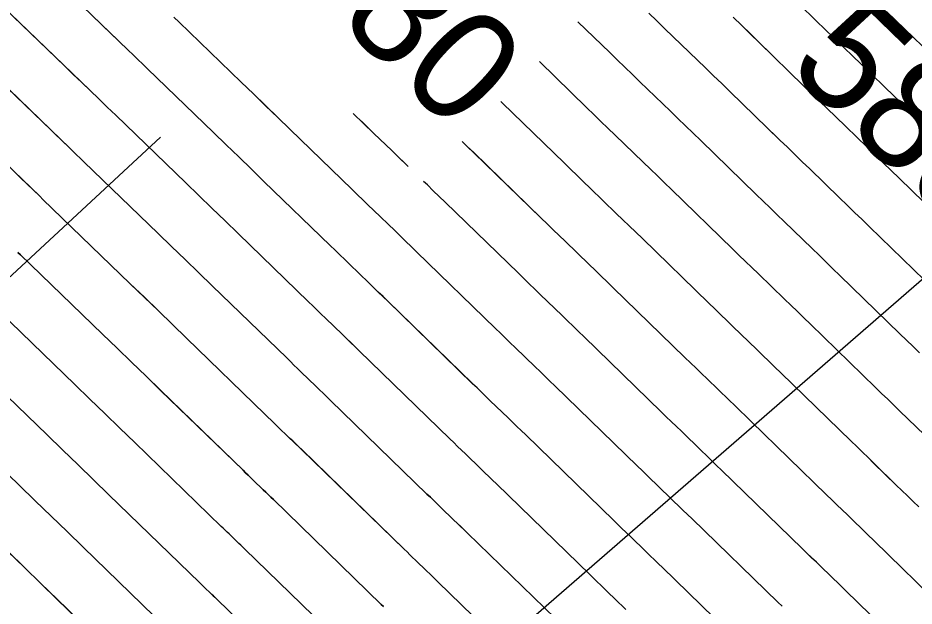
# Model space of a CAD drawing. Extents: x 954385 to 988206, y 1868364 to 1924553.
# Drawn here: x 955849.43 to 955897.84, y 1922993.59 to 1923025.36 of the extents above; entities that cross this region are included whole.
import ezdxf

# ---------------------------------------------------------------- set-up
doc = ezdxf.new("R2010")
doc.units = 0
for name, color, linetype in [('1', 7, 'Continuous'), ('Ex_Contour Labels', 7, 'Continuous'), ('Ex_Major Contours', 7, 'Continuous'), ('Ex_Minor Contours', 7, 'Continuous'), ('Slopes', 7, 'Continuous')]:
    doc.layers.add(name, color=color, linetype=linetype)

msp = doc.modelspace()

# ---------------------------------------------------------------- linework, layer by layer
at = {"layer": '1'}
for points in [[(955889.157, 1922990.901), (955884.252, 1922995.667), (955884.033, 1922995.879), (955883.814, 1922996.092), (955883.595, 1922996.304), (955883.375, 1922996.516), (955882.498, 1922997.364), (955882.278, 1922997.576), (955882.059, 1922997.788), (955881.84, 1922998), (955881.621, 1922998.213), (955876.863, 1923002.836), (955876.625, 1923003.067), (955876.386, 1923003.298), (955876.147, 1923003.529), (955875.909, 1923003.759), (955874.952, 1923004.681), (955874.714, 1923004.912), (955874.475, 1923005.143), (955874.236, 1923005.374), (955873.998, 1923005.605), (955869.419, 1923010.053), (955869.161, 1923010.304), (955868.902, 1923010.555), (955868.642, 1923010.805), (955868.383, 1923011.056), (955867.344, 1923012.057), (955867.085, 1923012.307), (955866.826, 1923012.558), (955866.566, 1923012.808), (955866.307, 1923013.059), (955862.725, 1923016.532), (955862.045, 1923017.191), (955861.364, 1923017.849), (955860.683, 1923018.508), (955860.002, 1923019.166), (955856.433, 1923022.612), (955856.174, 1923022.863), (955855.914, 1923023.114), (955855.654, 1923023.364), (955855.394, 1923023.615), (955841.61, 1923036.895)], [(955882.269, 1922993.411), (955882.076, 1922993.597), (955881.883, 1922993.784), (955881.111, 1922994.53), (955880.918, 1922994.717), (955880.725, 1922994.903), (955880.532, 1922995.09), (955880.34, 1922995.277), (955875.288, 1923000.185), (955875.078, 1923000.389), (955874.868, 1923000.592), (955874.658, 1923000.795), (955874.447, 1923000.998), (955873.605, 1923001.81), (955873.395, 1923002.013), (955873.185, 1923002.217), (955872.975, 1923002.42), (955872.765, 1923002.624), (955867.873, 1923007.376), (955867.645, 1923007.597), (955867.416, 1923007.819), (955867.188, 1923008.04), (955866.959, 1923008.26), (955866.044, 1923009.143), (955865.815, 1923009.363), (955865.586, 1923009.584), (955865.358, 1923009.805), (955865.129, 1923010.026), (955861.33, 1923013.709), (955860.623, 1923014.394), (955859.917, 1923015.077), (955859.21, 1923015.761), (955858.503, 1923016.444), (955854.718, 1923020.099), (955854.489, 1923020.321), (955854.259, 1923020.542), (955854.03, 1923020.763), (955853.8, 1923020.984), (955839.94, 1923034.339)], [(955879.058, 1922992.341), (955873.712, 1922997.534), (955873.531, 1922997.71), (955873.349, 1922997.886), (955873.168, 1922998.062), (955872.986, 1922998.238), (955872.258, 1922998.94), (955872.076, 1922999.115), (955871.894, 1922999.291), (955871.713, 1922999.467), (955871.531, 1922999.643), (955866.326, 1923004.699), (955866.129, 1923004.891), (955865.931, 1923005.082), (955865.733, 1923005.274), (955865.535, 1923005.465), (955864.743, 1923006.229), (955864.545, 1923006.42), (955864.347, 1923006.611), (955864.149, 1923006.802), (955863.951, 1923006.994), (955859.934, 1923010.887), (955859.202, 1923011.597), (955858.47, 1923012.305), (955857.737, 1923013.014), (955857.004, 1923013.722), (955853.002, 1923017.586), (955852.803, 1923017.778), (955852.604, 1923017.97), (955852.405, 1923018.162), (955852.206, 1923018.354), (955838.269, 1923031.782)], [(955877.776, 1922989.405), (955872.137, 1922994.884), (955871.984, 1922995.032), (955871.831, 1922995.181), (955871.678, 1922995.329), (955871.524, 1922995.477), (955870.911, 1922996.069), (955870.757, 1922996.217), (955870.604, 1922996.365), (955870.451, 1922996.513), (955870.298, 1922996.662), (955864.78, 1923002.023), (955864.613, 1923002.184), (955864.446, 1923002.346), (955864.279, 1923002.508), (955864.111, 1923002.669), (955863.442, 1923003.314), (955863.275, 1923003.476), (955863.107, 1923003.637), (955862.94, 1923003.799), (955862.773, 1923003.961), (955858.539, 1923008.065), (955857.781, 1923008.799), (955857.023, 1923009.533), (955856.264, 1923010.267), (955855.505, 1923011), (955851.287, 1923015.073), (955851.118, 1923015.236), (955850.95, 1923015.399), (955850.781, 1923015.561), (955850.612, 1923015.724), (955836.599, 1923029.226)], [(955888.022, 1923021.262), (955887.889, 1923021.39), (955887.452, 1923021.815), (955887.015, 1923022.238), (955886.577, 1923022.662), (955886.138, 1923023.085), (955884.384, 1923024.777), (955883.945, 1923025.2), (955883.507, 1923025.623)], [(955890.708, 1922993.577), (955890.477, 1922993.801), (955885.849, 1922998.297), (955885.604, 1922998.535), (955885.359, 1922998.773), (955885.113, 1922999.01), (955884.868, 1922999.248), (955883.885, 1923000.198), (955883.639, 1923000.435), (955883.393, 1923000.673), (955883.148, 1923000.911), (955882.903, 1923001.149), (955878.438, 1923005.486), (955878.171, 1923005.745), (955877.904, 1923006.004), (955877.637, 1923006.262), (955877.37, 1923006.52), (955876.3, 1923007.552), (955876.032, 1923007.81), (955875.765, 1923008.068), (955875.498, 1923008.327), (955875.232, 1923008.586), (955870.966, 1923012.73), (955870.677, 1923013.011), (955870.387, 1923013.291), (955870.097, 1923013.571), (955869.807, 1923013.851), (955868.645, 1923014.971), (955868.355, 1923015.251), (955868.065, 1923015.531), (955867.775, 1923015.812), (955867.485, 1923016.092), (955864.121, 1923019.354), (955863.466, 1923019.988), (955862.811, 1923020.621), (955862.156, 1923021.255), (955861.501, 1923021.888), (955858.149, 1923025.125), (955857.859, 1923025.405)], [(955879.687, 1923025.154), (955881.399, 1923023.491), (955881.808, 1923023.094), (955882.217, 1923022.698), (955882.627, 1923022.302), (955883.036, 1923021.906), (955884.677, 1923020.324), (955885.087, 1923019.929), (955885.496, 1923019.533), (955885.905, 1923019.136), (955886.314, 1923018.74), (955889.311, 1923015.828), (955889.688, 1923015.462), (955890.065, 1923015.097), (955890.442, 1923014.732), (955890.819, 1923014.367), (955892.329, 1923012.908), (955892.707, 1923012.543), (955893.084, 1923012.177), (955893.461, 1923011.812), (955893.838, 1923011.446), (955897.077, 1923008.299), (955897.432, 1923007.955), (955897.787, 1923007.61), (955898.142, 1923007.265)], [(955888.066, 1923025.395), (955888.533, 1923024.944), (955888.999, 1923024.493), (955889.465, 1923024.041), (955890.109, 1923023.415)], [(955877.603, 1923022.999), (955880.166, 1923020.51), (955880.546, 1923020.141), (955880.927, 1923019.772), (955881.308, 1923019.403), (955881.689, 1923019.035), (955883.215, 1923017.563), (955883.597, 1923017.195), (955883.978, 1923016.827), (955884.359, 1923016.458), (955884.739, 1923016.089), (955888.029, 1923012.892), (955888.38, 1923012.552), (955888.73, 1923012.212), (955889.081, 1923011.872), (955889.432, 1923011.533), (955890.837, 1923010.176), (955891.188, 1923009.836), (955891.539, 1923009.496), (955891.89, 1923009.157), (955892.24, 1923008.816), (955895.757, 1923005.4), (955896.087, 1923005.079), (955896.417, 1923004.758), (955896.748, 1923004.438), (955897.078, 1923004.118), (955898.4, 1923002.836)], [(955875.519, 1923020.844), (955875.606, 1923020.76), (955878.932, 1923017.529), (955879.284, 1923017.187), (955879.636, 1923016.846), (955879.989, 1923016.505), (955880.342, 1923016.164), (955881.754, 1923014.803), (955882.107, 1923014.462), (955882.459, 1923014.121), (955882.812, 1923013.78), (955883.164, 1923013.438), (955886.748, 1923009.956), (955887.072, 1923009.642), (955887.396, 1923009.327), (955887.721, 1923009.013), (955888.045, 1923008.699), (955889.345, 1923007.444), (955889.669, 1923007.13), (955889.994, 1923006.815), (955890.318, 1923006.501), (955890.642, 1923006.186), (955894.437, 1923002.5), (955894.742, 1923002.203), (955895.048, 1923001.907), (955895.353, 1923001.611), (955895.658, 1923001.315), (955896.88, 1923000.13), (955897.186, 1922999.834), (955897.491, 1922999.537), (955897.797, 1922999.241), (955898.102, 1922998.944)], [(955870.517, 1923017.335), (955869.946, 1923017.885), (955869.625, 1923018.195), (955869.304, 1923018.505), (955868.984, 1923018.815), (955868.663, 1923019.125), (955867.551, 1923020.203)], [(955892.411, 1923017.002), (955892.206, 1923017.201), (955891.802, 1923017.591), (955891.399, 1923017.982), (955890.996, 1923018.373), (955890.593, 1923018.764), (955889.709, 1923019.622)], [(955898.66, 1922994.219), (955896.483, 1922996.335), (955896.203, 1922996.607), (955895.922, 1922996.879), (955895.642, 1922997.151), (955895.361, 1922997.423), (955894.239, 1922998.511), (955893.958, 1922998.784), (955893.678, 1922999.056), (955893.398, 1922999.328), (955893.117, 1922999.6), (955889.045, 1923003.556), (955888.747, 1923003.846), (955888.449, 1923004.134), (955888.151, 1923004.423), (955887.852, 1923004.712), (955886.659, 1923005.865), (955886.36, 1923006.154), (955886.062, 1923006.443), (955885.764, 1923006.731), (955885.466, 1923007.021), (955881.588, 1923010.788), (955881.265, 1923011.102), (955880.941, 1923011.415), (955880.617, 1923011.729), (955880.293, 1923012.042), (955878.994, 1923013.294), (955878.67, 1923013.607), (955878.346, 1923013.92), (955878.022, 1923014.234), (955877.699, 1923014.548), (955874.059, 1923018.083), (955873.709, 1923018.424), (955873.435, 1923018.689)], [(955897.178, 1922991.477), (955894.864, 1922993.725), (955894.609, 1922993.973), (955894.353, 1922994.221), (955894.098, 1922994.469), (955893.842, 1922994.717), (955892.819, 1922995.708), (955892.564, 1922995.956), (955892.308, 1922996.204), (955892.053, 1922996.452), (955891.797, 1922996.7), (955887.447, 1923000.927), (955887.176, 1923001.19), (955886.904, 1923001.454), (955886.632, 1923001.717), (955886.36, 1923001.98), (955885.272, 1923003.032), (955885, 1923003.295), (955884.728, 1923003.558), (955884.456, 1923003.821), (955884.185, 1923004.085), (955880.013, 1923008.137), (955879.718, 1923008.423), (955879.423, 1923008.71), (955879.127, 1923008.995), (955878.831, 1923009.281), (955877.647, 1923010.423), (955877.351, 1923010.708), (955877.056, 1923010.994), (955876.76, 1923011.28), (955876.465, 1923011.567), (955872.513, 1923015.406), (955872.193, 1923015.717), (955871.872, 1923016.027), (955871.552, 1923016.337), (955871.349, 1923016.532)], [(955849.433, 1923012.694), (955849.571, 1923012.56), (955854.006, 1923008.278), (955854.791, 1923007.52), (955855.575, 1923006.761), (955856.36, 1923006.002), (955857.143, 1923005.243), (955861.595, 1923000.928), (955861.732, 1923000.796), (955861.868, 1923000.664), (955862.004, 1923000.532), (955862.141, 1923000.4), (955862.687, 1922999.874), (955862.824, 1922999.742), (955862.96, 1922999.61), (955863.097, 1922999.478), (955863.233, 1922999.346), (955869.064, 1922993.681), (955869.189, 1922993.56)], [(955867.831, 1922990.7), (955861.686, 1922996.669), (955861.581, 1922996.771), (955861.475, 1922996.874), (955861.369, 1922996.976), (955861.264, 1922997.078), (955860.84, 1922997.486), (955860.734, 1922997.588), (955860.629, 1922997.69), (955860.523, 1922997.793), (955860.417, 1922997.895), (955855.748, 1923002.421), (955854.938, 1923003.205), (955854.128, 1923003.989), (955853.318, 1923004.773), (955852.507, 1923005.557), (955847.856, 1923010.048)], [(955866.597, 1922987.719), (955860.14, 1922993.992), (955860.065, 1922994.065), (955859.99, 1922994.137), (955859.915, 1922994.21), (955859.84, 1922994.282), (955859.539, 1922994.572), (955859.464, 1922994.644), (955859.389, 1922994.717), (955859.314, 1922994.789), (955859.239, 1922994.862), (955854.353, 1922999.599), (955853.517, 1923000.408), (955852.681, 1923001.217), (955851.844, 1923002.026), (955851.008, 1923002.835), (955846.141, 1923007.535)], [(955844.425, 1923005.022), (955849.509, 1923000.113), (955850.371, 1922999.279), (955851.234, 1922998.445), (955852.096, 1922997.611), (955852.957, 1922996.777), (955858.061, 1922991.829)], [(955856.883, 1922988.796), (955851.562, 1922993.954), (955850.674, 1922994.814), (955849.786, 1922995.674), (955848.898, 1922996.532)]]:
    msp.add_lwpolyline(points, dxfattribs=at)
at = {"layer": 'Ex_Major Contours'}
for points in [[(955882.269, 1922993.411), (955882.076, 1922993.597), (955881.883, 1922993.784), (955881.111, 1922994.53), (955880.918, 1922994.716), (955880.725, 1922994.903), (955880.532, 1922995.09), (955880.34, 1922995.277), (955875.288, 1923000.185), (955875.078, 1923000.388), (955874.868, 1923000.592), (955874.658, 1923000.795), (955874.447, 1923000.998), (955873.605, 1923001.81), (955873.395, 1923002.013), (955873.184, 1923002.216), (955872.974, 1923002.42), (955872.765, 1923002.623), (955867.872, 1923007.375), (955867.644, 1923007.597), (955867.416, 1923007.818), (955867.187, 1923008.039), (955866.958, 1923008.26), (955866.043, 1923009.142), (955865.814, 1923009.363), (955865.586, 1923009.584), (955865.357, 1923009.805), (955865.129, 1923010.026), (955861.33, 1923013.71), (955860.624, 1923014.394), (955859.917, 1923015.078), (955859.211, 1923015.762), (955858.503, 1923016.445), (955854.718, 1923020.099), (955854.488, 1923020.321), (955854.259, 1923020.542), (955854.03, 1923020.763), (955853.8, 1923020.984), (955852.882, 1923021.869), (955852.652, 1923022.09), (955852.423, 1923022.311), (955852.193, 1923022.532), (955851.964, 1923022.753), (955847.298, 1923027.247)], [(955898.175, 1923019.779), (955897.72, 1923020.221), (955897.263, 1923020.662), (955896.807, 1923021.104), (955894.98, 1923022.868), (955894.524, 1923023.309), (955894.067, 1923023.751), (955893.612, 1923024.193), (955893.156, 1923024.635), (955891.04, 1923026.691)], [(955875.518, 1923020.844), (955875.605, 1923020.759), (955878.932, 1923017.528), (955879.284, 1923017.186), (955879.636, 1923016.845), (955879.989, 1923016.504), (955880.342, 1923016.164), (955881.754, 1923014.802), (955882.107, 1923014.461), (955882.46, 1923014.121), (955882.812, 1923013.779), (955883.164, 1923013.438), (955886.748, 1923009.956), (955887.072, 1923009.641), (955887.396, 1923009.327), (955887.721, 1923009.013), (955888.046, 1923008.699), (955889.345, 1923007.444), (955889.67, 1923007.13), (955889.994, 1923006.816), (955890.319, 1923006.501), (955890.643, 1923006.187), (955894.437, 1923002.5), (955894.743, 1923002.204), (955895.048, 1923001.908), (955895.353, 1923001.611), (955895.659, 1923001.315), (955896.881, 1923000.13), (955897.186, 1922999.834), (955897.491, 1922999.538), (955897.797, 1922999.241), (955898.102, 1922998.945)], [(955846.14, 1923007.535), (955851.008, 1923002.835), (955851.845, 1923002.027), (955852.681, 1923001.218), (955853.517, 1923000.409), (955854.353, 1922999.599), (955859.239, 1922994.861), (955859.314, 1922994.789), (955859.389, 1922994.716), (955859.464, 1922994.644), (955859.539, 1922994.571), (955859.839, 1922994.282), (955859.914, 1922994.209), (955859.989, 1922994.137), (955860.064, 1922994.064), (955860.139, 1922993.992), (955866.597, 1922987.719)]]:
    msp.add_lwpolyline(points, dxfattribs=at)
at = {"layer": 'Ex_Minor Contours'}
for points in [[(955898.397, 1923011.2), (955895.436, 1923014.077), (955895.033, 1923014.468), (955894.629, 1923014.859), (955894.226, 1923015.249), (955893.822, 1923015.64), (955892.206, 1923017.2), (955891.803, 1923017.591), (955891.399, 1923017.981), (955890.996, 1923018.372), (955890.593, 1923018.763), (955887.889, 1923021.39), (955887.452, 1923021.814), (955887.015, 1923022.238), (955886.577, 1923022.661), (955886.138, 1923023.084), (955884.384, 1923024.776), (955883.945, 1923025.199), (955883.507, 1923025.622)], [(955896.361, 1923025.708), (955898.299, 1923023.836)], [(955889.157, 1922990.901), (955884.252, 1922995.667), (955884.033, 1922995.879), (955883.814, 1922996.092), (955883.595, 1922996.304), (955883.376, 1922996.516), (955882.498, 1922997.364), (955882.278, 1922997.576), (955882.059, 1922997.788), (955881.84, 1922998), (955881.621, 1922998.213), (955876.863, 1923002.835), (955876.625, 1923003.066), (955876.386, 1923003.297), (955876.148, 1923003.528), (955875.909, 1923003.759), (955874.952, 1923004.681), (955874.714, 1923004.911), (955874.475, 1923005.142), (955874.236, 1923005.373), (955873.998, 1923005.604), (955869.419, 1923010.052), (955869.16, 1923010.303), (955868.901, 1923010.554), (955868.642, 1923010.805), (955868.382, 1923011.055), (955867.344, 1923012.056), (955867.085, 1923012.307), (955866.825, 1923012.557), (955866.566, 1923012.808), (955866.307, 1923013.059), (955862.725, 1923016.532), (955862.045, 1923017.192), (955861.365, 1923017.85), (955860.684, 1923018.509), (955860.003, 1923019.167), (955856.433, 1923022.612), (955856.174, 1923022.863), (955855.914, 1923023.114), (955855.654, 1923023.364), (955855.394, 1923023.615), (955854.354, 1923024.616), (955854.094, 1923024.867), (955853.834, 1923025.117), (955853.574, 1923025.367)], [(955857.859, 1923025.405), (955858.149, 1923025.125), (955861.502, 1923021.889), (955862.157, 1923021.256), (955862.812, 1923020.622), (955863.466, 1923019.989), (955864.121, 1923019.354), (955867.485, 1923016.092), (955867.775, 1923015.811), (955868.065, 1923015.531), (955868.355, 1923015.251), (955868.645, 1923014.971), (955869.806, 1923013.851), (955870.096, 1923013.571), (955870.386, 1923013.29), (955870.676, 1923013.01), (955870.965, 1923012.729), (955875.232, 1923008.585), (955875.498, 1923008.326), (955875.765, 1923008.068), (955876.032, 1923007.809), (955876.3, 1923007.551), (955877.37, 1923006.52), (955877.637, 1923006.262), (955877.905, 1923006.003), (955878.171, 1923005.745), (955878.438, 1923005.486), (955882.903, 1923001.149), (955883.148, 1923000.911), (955883.394, 1923000.673), (955883.639, 1923000.435), (955883.885, 1923000.198), (955884.868, 1922999.248), (955885.114, 1922999.01), (955885.359, 1922998.773), (955885.604, 1922998.535), (955885.85, 1922998.297), (955890.477, 1922993.801), (955890.708, 1922993.577)], [(955898.142, 1923007.266), (955897.787, 1923007.611), (955897.432, 1923007.955), (955897.077, 1923008.3), (955893.838, 1923011.447), (955893.461, 1923011.812), (955893.084, 1923012.178), (955892.707, 1923012.543), (955892.33, 1923012.908), (955890.819, 1923014.367), (955890.442, 1923014.732), (955890.065, 1923015.097), (955889.688, 1923015.462), (955889.311, 1923015.828), (955886.314, 1923018.739), (955885.905, 1923019.136), (955885.496, 1923019.532), (955885.087, 1923019.928), (955884.677, 1923020.324), (955883.036, 1923021.905), (955882.626, 1923022.301), (955882.217, 1923022.697), (955881.808, 1923023.093), (955881.399, 1923023.49), (955879.686, 1923025.153)], [(955899.717, 1923014.1), (955897.033, 1923016.707), (955896.604, 1923017.123), (955896.174, 1923017.54), (955895.745, 1923017.956), (955895.314, 1923018.372), (955893.593, 1923020.034), (955893.163, 1923020.45), (955892.733, 1923020.866), (955892.304, 1923021.283), (955891.874, 1923021.699), (955889.465, 1923024.04), (955888.999, 1923024.492), (955888.533, 1923024.944), (955888.066, 1923025.395)], [(955845.609, 1923024.709), (955850.613, 1923019.889), (955850.812, 1923019.697), (955851.011, 1923019.505), (955851.21, 1923019.313), (955851.41, 1923019.121), (955852.206, 1923018.354), (955852.405, 1923018.162), (955852.604, 1923017.97), (955852.803, 1923017.778), (955853.002, 1923017.586), (955857.004, 1923013.723), (955857.737, 1923013.015), (955858.47, 1923012.306), (955859.202, 1923011.597), (955859.934, 1923010.888), (955863.951, 1923006.993), (955864.149, 1923006.802), (955864.346, 1923006.61), (955864.544, 1923006.419), (955864.742, 1923006.228), (955865.535, 1923005.464), (955865.733, 1923005.273), (955865.93, 1923005.082), (955866.128, 1923004.89), (955866.325, 1923004.699), (955871.531, 1922999.642), (955871.713, 1922999.466), (955871.894, 1922999.29), (955872.076, 1922999.115), (955872.258, 1922998.939), (955872.986, 1922998.237), (955873.168, 1922998.062), (955873.35, 1922997.886), (955873.531, 1922997.71), (955873.713, 1922997.534), (955879.058, 1922992.341)], [(955898.4, 1923002.837), (955897.078, 1923004.118), (955896.748, 1923004.439), (955896.418, 1923004.759), (955896.087, 1923005.08), (955895.757, 1923005.4), (955892.24, 1923008.817), (955891.89, 1923009.157), (955891.539, 1923009.497), (955891.188, 1923009.836), (955890.837, 1923010.176), (955889.432, 1923011.533), (955889.081, 1923011.872), (955888.731, 1923012.212), (955888.38, 1923012.552), (955888.03, 1923012.892), (955884.739, 1923016.088), (955884.359, 1923016.458), (955883.978, 1923016.826), (955883.597, 1923017.195), (955883.215, 1923017.563), (955881.689, 1923019.034), (955881.308, 1923019.402), (955880.926, 1923019.771), (955880.546, 1923020.14), (955880.165, 1923020.509), (955877.602, 1923022.998)], [(955870.368, 1923017.478), (955869.946, 1923017.885), (955869.625, 1923018.194), (955869.304, 1923018.504), (955868.984, 1923018.815), (955868.663, 1923019.125), (955867.986, 1923019.781)], [(955873.433, 1923018.689), (955873.708, 1923018.423), (955874.059, 1923018.082), (955877.698, 1923014.547), (955878.022, 1923014.233), (955878.346, 1923013.919), (955878.67, 1923013.606), (955878.994, 1923013.293), (955880.293, 1923012.041), (955880.617, 1923011.728), (955880.941, 1923011.415), (955881.265, 1923011.101), (955881.589, 1923010.787), (955885.466, 1923007.02), (955885.764, 1923006.731), (955886.062, 1923006.442), (955886.36, 1923006.154), (955886.659, 1923005.865), (955887.853, 1923004.712), (955888.151, 1923004.423), (955888.449, 1923004.135), (955888.747, 1923003.846), (955889.045, 1923003.557), (955893.117, 1922999.601), (955893.398, 1922999.328), (955893.678, 1922999.056), (955893.959, 1922998.784), (955894.239, 1922998.512), (955895.361, 1922997.424), (955895.642, 1922997.152), (955895.922, 1922996.88), (955896.203, 1922996.607), (955896.483, 1922996.335), (955898.661, 1922994.219)], [(955877.776, 1922989.405), (955872.137, 1922994.883), (955871.984, 1922995.032), (955871.831, 1922995.18), (955871.678, 1922995.328), (955871.525, 1922995.476), (955870.911, 1922996.068), (955870.757, 1922996.216), (955870.604, 1922996.365), (955870.451, 1922996.513), (955870.298, 1922996.661), (955864.779, 1923002.022), (955864.612, 1923002.184), (955864.445, 1923002.345), (955864.278, 1923002.507), (955864.111, 1923002.668), (955863.441, 1923003.314), (955863.274, 1923003.475), (955863.107, 1923003.637), (955862.94, 1923003.798), (955862.773, 1923003.96), (955858.539, 1923008.066), (955857.781, 1923008.8), (955857.023, 1923009.534), (955856.264, 1923010.268), (955855.505, 1923011.001), (955851.287, 1923015.073), (955851.118, 1923015.236), (955850.95, 1923015.399), (955850.781, 1923015.561), (955850.612, 1923015.724), (955849.937, 1923016.374), (955849.6, 1923016.699), (955849.262, 1923017.024)], [(955897.178, 1922991.477), (955894.864, 1922993.725), (955894.609, 1922993.973), (955894.353, 1922994.221), (955894.098, 1922994.469), (955893.842, 1922994.717), (955892.82, 1922995.709), (955892.564, 1922995.957), (955892.308, 1922996.205), (955892.053, 1922996.453), (955891.797, 1922996.701), (955887.447, 1923000.927), (955887.176, 1923001.19), (955886.904, 1923001.454), (955886.632, 1923001.717), (955886.36, 1923001.98), (955885.272, 1923003.031), (955885, 1923003.294), (955884.728, 1923003.557), (955884.456, 1923003.821), (955884.185, 1923004.084), (955880.013, 1923008.137), (955879.718, 1923008.423), (955879.423, 1923008.709), (955879.127, 1923008.995), (955878.831, 1923009.28), (955877.647, 1923010.422), (955877.351, 1923010.708), (955877.055, 1923010.994), (955876.76, 1923011.28), (955876.465, 1923011.566), (955872.512, 1923015.406), (955872.192, 1923015.716), (955871.872, 1923016.026), (955871.551, 1923016.337), (955871.348, 1923016.533)], [(955869.189, 1922993.56), (955869.064, 1922993.68), (955863.232, 1922999.345), (955863.096, 1922999.477), (955862.96, 1922999.609), (955862.823, 1922999.741), (955862.687, 1922999.873), (955862.141, 1923000.4), (955862.004, 1923000.531), (955861.868, 1923000.663), (955861.731, 1923000.795), (955861.595, 1923000.927), (955857.144, 1923005.244), (955856.36, 1923006.003), (955855.576, 1923006.762), (955854.791, 1923007.521), (955854.006, 1923008.279), (955849.571, 1923012.56), (955849.433, 1923012.694)], [(955867.831, 1922990.699), (955861.686, 1922996.668), (955861.58, 1922996.771), (955861.474, 1922996.873), (955861.369, 1922996.975), (955861.263, 1922997.077), (955860.84, 1922997.486), (955860.734, 1922997.588), (955860.628, 1922997.69), (955860.522, 1922997.792), (955860.417, 1922997.894), (955855.748, 1923002.422), (955854.939, 1923003.206), (955854.128, 1923003.99), (955853.318, 1923004.774), (955852.507, 1923005.557), (955847.856, 1923010.047)], [(955844.425, 1923005.022), (955849.509, 1923000.114), (955850.372, 1922999.28), (955851.234, 1922998.446), (955852.096, 1922997.612), (955852.957, 1922996.777), (955858.061, 1922991.828)], [(955848.899, 1922996.533), (955849.787, 1922995.674), (955850.675, 1922994.815), (955851.562, 1922993.955), (955856.883, 1922988.796), (955856.923, 1922988.756), (955857.005, 1922988.678), (955857.046, 1922988.638), (955864.13, 1922981.757), (955864.163, 1922981.725), (955864.229, 1922981.662), (955864.261, 1922981.63), (955871.368, 1922974.726), (955871.402, 1922974.693), (955871.454, 1922974.644), (955871.471, 1922974.627), (955878.598, 1922967.703), (955878.677, 1922967.627), (955882.348, 1922964.059), (955882.705, 1922963.712), (955883.061, 1922963.366), (955883.418, 1922963.02), (955883.775, 1922962.673), (955885.373, 1922961.123)]]:
    msp.add_lwpolyline(points, dxfattribs=at)
at = {"layer": 'Slopes'}
for points in [[(955857.131, 1923018.928), (955804.346, 1922969.951), (955806.114, 1922975.684), (955804.346, 1922969.951), (955810.195, 1922971.286)], [(955907.131, 1923018.928), (955855.929, 1922974.436), (955857.884, 1922980.109), (955855.929, 1922974.436), (955861.819, 1922975.58)]]:
    msp.add_lwpolyline(points, dxfattribs=at)

# ---------------------------------------------------------------- texts
at = {"layer": '1'}
for s, rotation, p in [('580', 315.9586, (955863.421, 1923028.371)), ('585', 315.8863, (955890.877, 1923022.668))]:
    msp.add_text(s, height=6, rotation=rotation, dxfattribs=at).set_placement(p)
at = {"layer": 'Ex_Contour Labels'}
msp.add_text('580', height=6, rotation=315.9516, dxfattribs=at).set_placement((955863.421, 1923028.372))

doc.saveas('drawing.dxf')
